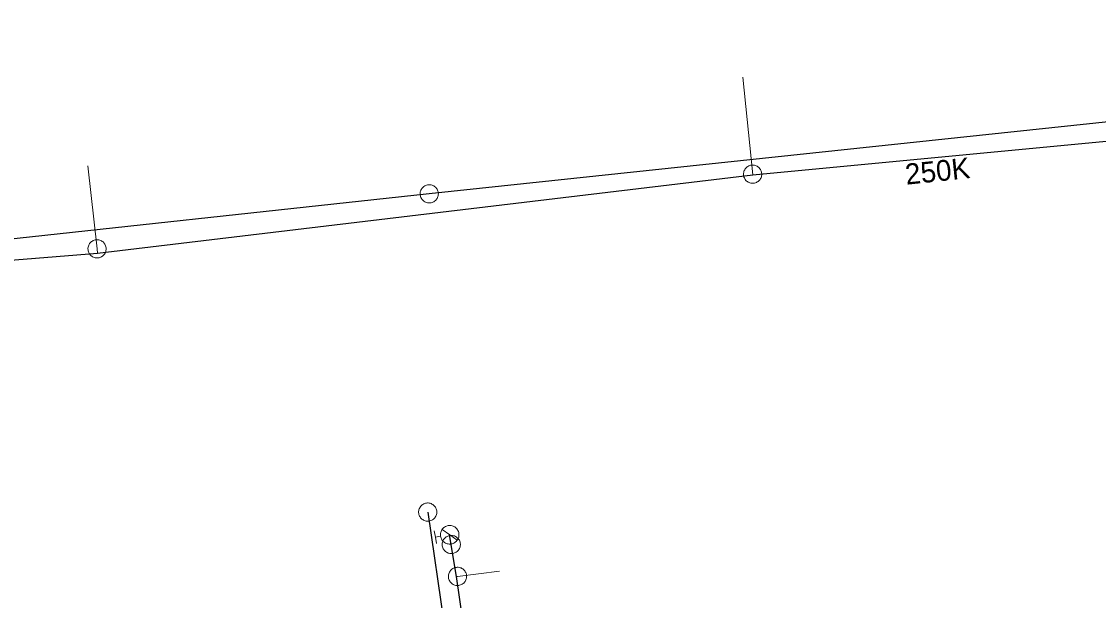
# Model space of a CAD drawing. Extents: x -741806 to -738704, y -1059275 to -1055387.
# Drawn here: x -740383.1 to -740331.3, y -1057576.9 to -1057549.1 of the extents above; entities that cross this region are included whole.
import ezdxf

# ---------------------------------------------------------------- set-up
doc = ezdxf.new("R2010")
doc.units = 0
doc.header["$LTSCALE"] = 0.4
for name, color, linetype, lineweight in [('2', 7, 'Continuous', 25), ('21', 7, 'Continuous', 13), ('3', 7, 'Continuous', 13), ('50', 7, 'Continuous', 13), ('51', 7, 'Continuous', 13), ('52', 7, 'Continuous', 25)]:
    doc.layers.add(name, color=color, linetype=linetype, lineweight=lineweight)
doc.layers.add('5', color=7, linetype='Continuous')

msp = doc.modelspace()

# ---------------------------------------------------------------- linework, layer by layer
at = {"layer": '2'}
msp.add_line((-740363.55, -1057572.7), (-740356.39, -1057622.03), dxfattribs=at)
msp.add_lwpolyline([(-740283.166, -1057549.12), (-740314.092, -1057552.159), (-740363.478, -1057557.404), (-740409.581, -1057562.408), (-740464.129, -1057568.401), (-740509.967, -1057572.304)], dxfattribs=at)
at = {"layer": '21'}
msp.add_line((-740347.938, -1057556.495), (-740348.421, -1057551.798), dxfattribs=at)
for points in [[(-740379.41, -1057560.259), (-740379.436, -1057560.046), (-740379.87, -1057556.058)], [(-740362.166, -1057575.796), (-740362.12, -1057575.79), (-740360.103, -1057575.534)]]:
    msp.add_lwpolyline(points, dxfattribs=at)
at = {"layer": '3'}
for points in [[(-740363.913, -1057557.449), (-740363.905, -1057557.494), (-740363.894, -1057557.538), (-740363.877, -1057557.581), (-740363.857, -1057557.621), (-740363.831, -1057557.66), (-740363.802, -1057557.696), (-740363.77, -1057557.728), (-740363.735, -1057557.757), (-740363.696, -1057557.781), (-740363.655, -1057557.802), (-740363.612, -1057557.819), (-740363.568, -1057557.831), (-740363.523, -1057557.837), (-740363.477, -1057557.84), (-740363.431, -1057557.838), (-740363.386, -1057557.831), (-740363.342, -1057557.818), (-740363.299, -1057557.802), (-740363.258, -1057557.781), (-740363.22, -1057557.756), (-740363.185, -1057557.727), (-740363.153, -1057557.695), (-740363.124, -1057557.659), (-740363.098, -1057557.621), (-740363.078, -1057557.58), (-740363.062, -1057557.537), (-740363.05, -1057557.493), (-740363.042, -1057557.447), (-740363.04, -1057557.402), (-740363.043, -1057557.356), (-740363.05, -1057557.311), (-740363.062, -1057557.267), (-740363.078, -1057557.224), (-740363.1, -1057557.183), (-740363.124, -1057557.145), (-740363.153, -1057557.109), (-740363.185, -1057557.077), (-740363.222, -1057557.048), (-740363.259, -1057557.024), (-740363.3, -1057557.003), (-740363.343, -1057556.986), (-740363.387, -1057556.974), (-740363.432, -1057556.967), (-740363.478, -1057556.965), (-740363.524, -1057556.967), (-740363.569, -1057556.974), (-740363.613, -1057556.986), (-740363.656, -1057557.003), (-740363.697, -1057557.024), (-740363.735, -1057557.049), (-740363.771, -1057557.078), (-740363.803, -1057557.11), (-740363.832, -1057557.146), (-740363.857, -1057557.184), (-740363.878, -1057557.225), (-740363.894, -1057557.268), (-740363.906, -1057557.312), (-740363.913, -1057557.358), (-740363.915, -1057557.403), (-740363.913, -1057557.448)], [(-740363.487, -1057573.133), (-740363.443, -1057573.124), (-740363.399, -1057573.11), (-740363.357, -1057573.092), (-740363.317, -1057573.07), (-740363.28, -1057573.043), (-740363.245, -1057573.013), (-740363.214, -1057572.979), (-740363.186, -1057572.943), (-740363.164, -1057572.903), (-740363.144, -1057572.862), (-740363.13, -1057572.818), (-740363.119, -1057572.773), (-740363.114, -1057572.728), (-740363.113, -1057572.683), (-740363.118, -1057572.637), (-740363.126, -1057572.592), (-740363.14, -1057572.548), (-740363.158, -1057572.506), (-740363.181, -1057572.466), (-740363.207, -1057572.429), (-740363.238, -1057572.395), (-740363.27, -1057572.364), (-740363.308, -1057572.336), (-740363.347, -1057572.312), (-740363.389, -1057572.293), (-740363.432, -1057572.279), (-740363.476, -1057572.268), (-740363.522, -1057572.263), (-740363.568, -1057572.263), (-740363.614, -1057572.267), (-740363.658, -1057572.276), (-740363.702, -1057572.289), (-740363.744, -1057572.307), (-740363.784, -1057572.33), (-740363.821, -1057572.356), (-740363.856, -1057572.386), (-740363.887, -1057572.42), (-740363.915, -1057572.457), (-740363.937, -1057572.496), (-740363.957, -1057572.537), (-740363.971, -1057572.581), (-740363.982, -1057572.626), (-740363.988, -1057572.671), (-740363.988, -1057572.717), (-740363.983, -1057572.762), (-740363.975, -1057572.808), (-740363.961, -1057572.851), (-740363.943, -1057572.893), (-740363.92, -1057572.933), (-740363.894, -1057572.971), (-740363.863, -1057573.005), (-740363.831, -1057573.036), (-740363.793, -1057573.063), (-740363.754, -1057573.087), (-740363.712, -1057573.106), (-740363.669, -1057573.121), (-740363.625, -1057573.131), (-740363.579, -1057573.136), (-740363.533, -1057573.137), (-740363.488, -1057573.133)]]:
    msp.add_lwpolyline(points, dxfattribs=at)
at = {"layer": '50'}
for p, q in [((-740363.234, -1057573.601), (-740363.183, -1057573.904)), ((-740362.495, -1057573.789), (-740362.854, -1057573.529)), ((-740362.495, -1057573.789), (-740362.13, -1057574.05)), ((-740362.936, -1057573.863), (-740363.183, -1057573.904)), ((-740363.133, -1057574.208), (-740363.183, -1057573.904))]:
    msp.add_line(p, q, dxfattribs=at)
msp.add_lwpolyline([(-740362.564, -1057573.35), (-740362.612, -1057573.361), (-740362.656, -1057573.374), (-740362.699, -1057573.394), (-740362.739, -1057573.418), (-740362.775, -1057573.443), (-740362.811, -1057573.476), (-740362.841, -1057573.511), (-740362.87, -1057573.549), (-740362.894, -1057573.588), (-740362.911, -1057573.632), (-740362.926, -1057573.676), (-740362.938, -1057573.721), (-740362.94, -1057573.768), (-740362.941, -1057573.815), (-740362.936, -1057573.861), (-740362.926, -1057573.906), (-740362.913, -1057573.949), (-740362.893, -1057573.993), (-740362.869, -1057574.033), (-740362.841, -1057574.072), (-740362.81, -1057574.106), (-740362.776, -1057574.137), (-740362.738, -1057574.165), (-740362.699, -1057574.187), (-740362.655, -1057574.208), (-740362.611, -1057574.223), (-740362.566, -1057574.231), (-740362.518, -1057574.238), (-740362.472, -1057574.235), (-740362.425, -1057574.233), (-740362.378, -1057574.223), (-740362.334, -1057574.207), (-740362.294, -1057574.189), (-740362.251, -1057574.166), (-740362.214, -1057574.137), (-740362.179, -1057574.107), (-740362.149, -1057574.072), (-740362.12, -1057574.035), (-740362.096, -1057573.992), (-740362.079, -1057573.951), (-740362.064, -1057573.905), (-740362.056, -1057573.86), (-740362.049, -1057573.815), (-740362.049, -1057573.765), (-740362.053, -1057573.72), (-740362.064, -1057573.675), (-740362.079, -1057573.631), (-740362.098, -1057573.587), (-740362.121, -1057573.547), (-740362.149, -1057573.508), (-740362.179, -1057573.475), (-740362.215, -1057573.442), (-740362.252, -1057573.416), (-740362.291, -1057573.392), (-740362.336, -1057573.375), (-740362.379, -1057573.358), (-740362.425, -1057573.348), (-740362.471, -1057573.346), (-740362.518, -1057573.346)], close=True, dxfattribs=at)
at = {"layer": '51'}
for points in [[(-740347.511, -1057556.404), (-740347.518, -1057556.36), (-740347.53, -1057556.316), (-740347.547, -1057556.273), (-740347.568, -1057556.233), (-740347.594, -1057556.195), (-740347.623, -1057556.159), (-740347.656, -1057556.127), (-740347.692, -1057556.099), (-740347.731, -1057556.075), (-740347.772, -1057556.055), (-740347.815, -1057556.039), (-740347.86, -1057556.027), (-740347.905, -1057556.02), (-740347.95, -1057556.019), (-740347.996, -1057556.022), (-740348.042, -1057556.03), (-740348.086, -1057556.042), (-740348.128, -1057556.059), (-740348.169, -1057556.081), (-740348.207, -1057556.107), (-740348.242, -1057556.136), (-740348.274, -1057556.168), (-740348.302, -1057556.205), (-740348.326, -1057556.243), (-740348.347, -1057556.285), (-740348.363, -1057556.328), (-740348.374, -1057556.371), (-740348.38, -1057556.417), (-740348.382, -1057556.463), (-740348.379, -1057556.509), (-740348.371, -1057556.553), (-740348.359, -1057556.597), (-740348.341, -1057556.64), (-740348.32, -1057556.68), (-740348.295, -1057556.718), (-740348.265, -1057556.754), (-740348.232, -1057556.786), (-740348.197, -1057556.814), (-740348.158, -1057556.838), (-740348.117, -1057556.858), (-740348.074, -1057556.874), (-740348.029, -1057556.886), (-740347.984, -1057556.892), (-740347.938, -1057556.894), (-740347.892, -1057556.891), (-740347.847, -1057556.883), (-740347.803, -1057556.87), (-740347.761, -1057556.854), (-740347.72, -1057556.832), (-740347.682, -1057556.806), (-740347.647, -1057556.777), (-740347.615, -1057556.745), (-740347.587, -1057556.708), (-740347.562, -1057556.67), (-740347.542, -1057556.628), (-740347.526, -1057556.585), (-740347.515, -1057556.542), (-740347.509, -1057556.496), (-740347.507, -1057556.45), (-740347.51, -1057556.405)], [(-740379.488, -1057559.612), (-740379.532, -1057559.619), (-740379.576, -1057559.631), (-740379.619, -1057559.649), (-740379.659, -1057559.67), (-740379.697, -1057559.696), (-740379.733, -1057559.725), (-740379.764, -1057559.758), (-740379.793, -1057559.794), (-740379.817, -1057559.833), (-740379.837, -1057559.874), (-740379.853, -1057559.917), (-740379.864, -1057559.962), (-740379.871, -1057560.007), (-740379.872, -1057560.052), (-740379.869, -1057560.098), (-740379.861, -1057560.144), (-740379.849, -1057560.188), (-740379.832, -1057560.23), (-740379.809, -1057560.27), (-740379.784, -1057560.309), (-740379.754, -1057560.343), (-740379.722, -1057560.376), (-740379.685, -1057560.403), (-740379.647, -1057560.428), (-740379.605, -1057560.448), (-740379.562, -1057560.464), (-740379.519, -1057560.475), (-740379.472, -1057560.481), (-740379.427, -1057560.483), (-740379.381, -1057560.48), (-740379.337, -1057560.472), (-740379.293, -1057560.459), (-740379.25, -1057560.442), (-740379.21, -1057560.421), (-740379.172, -1057560.395), (-740379.136, -1057560.366), (-740379.105, -1057560.333), (-740379.076, -1057560.297), (-740379.052, -1057560.258), (-740379.032, -1057560.217), (-740379.016, -1057560.174), (-740379.005, -1057560.129), (-740378.999, -1057560.084), (-740378.997, -1057560.038), (-740379, -1057559.992), (-740379.008, -1057559.947), (-740379.021, -1057559.903), (-740379.037, -1057559.861), (-740379.06, -1057559.82), (-740379.085, -1057559.782), (-740379.115, -1057559.747), (-740379.147, -1057559.715), (-740379.184, -1057559.687), (-740379.222, -1057559.663), (-740379.264, -1057559.643), (-740379.307, -1057559.627), (-740379.35, -1057559.616), (-740379.397, -1057559.61), (-740379.442, -1057559.608), (-740379.487, -1057559.612)], [(-740362.493, -1057573.826), (-740362.537, -1057573.836), (-740362.58, -1057573.85), (-740362.622, -1057573.869), (-740362.661, -1057573.892), (-740362.698, -1057573.919), (-740362.733, -1057573.95), (-740362.762, -1057573.985), (-740362.79, -1057574.022), (-740362.811, -1057574.062), (-740362.83, -1057574.103), (-740362.844, -1057574.147), (-740362.853, -1057574.192), (-740362.858, -1057574.238), (-740362.858, -1057574.283), (-740362.852, -1057574.329), (-740362.843, -1057574.374), (-740362.828, -1057574.417), (-740362.809, -1057574.459), (-740362.785, -1057574.498), (-740362.758, -1057574.535), (-740362.727, -1057574.569), (-740362.694, -1057574.6), (-740362.656, -1057574.626), (-740362.617, -1057574.649), (-740362.574, -1057574.667), (-740362.53, -1057574.681), (-740362.486, -1057574.69), (-740362.44, -1057574.694), (-740362.394, -1057574.694), (-740362.348, -1057574.689), (-740362.304, -1057574.679), (-740362.261, -1057574.665), (-740362.219, -1057574.646), (-740362.18, -1057574.623), (-740362.143, -1057574.595), (-740362.109, -1057574.564), (-740362.079, -1057574.53), (-740362.051, -1057574.493), (-740362.03, -1057574.453), (-740362.011, -1057574.411), (-740361.997, -1057574.368), (-740361.988, -1057574.322), (-740361.984, -1057574.277), (-740361.983, -1057574.231), (-740361.989, -1057574.186), (-740361.998, -1057574.141), (-740362.014, -1057574.098), (-740362.032, -1057574.056), (-740362.056, -1057574.016), (-740362.083, -1057573.979), (-740362.114, -1057573.946), (-740362.147, -1057573.915), (-740362.185, -1057573.889), (-740362.224, -1057573.866), (-740362.267, -1057573.848), (-740362.311, -1057573.834), (-740362.355, -1057573.825), (-740362.401, -1057573.82), (-740362.447, -1057573.821), (-740362.492, -1057573.826)], [(-740361.686, -1057575.735), (-740361.694, -1057575.69), (-740361.706, -1057575.647), (-740361.724, -1057575.603), (-740361.745, -1057575.564), (-740361.771, -1057575.526), (-740361.801, -1057575.49), (-740361.834, -1057575.459), (-740361.87, -1057575.431), (-740361.909, -1057575.407), (-740361.95, -1057575.387), (-740361.993, -1057575.372), (-740362.038, -1057575.36), (-740362.083, -1057575.354), (-740362.129, -1057575.353), (-740362.175, -1057575.357), (-740362.22, -1057575.364), (-740362.264, -1057575.377), (-740362.306, -1057575.394), (-740362.347, -1057575.417), (-740362.385, -1057575.443), (-740362.419, -1057575.472), (-740362.451, -1057575.505), (-740362.479, -1057575.542), (-740362.503, -1057575.58), (-740362.523, -1057575.622), (-740362.539, -1057575.665), (-740362.549, -1057575.709), (-740362.555, -1057575.755), (-740362.557, -1057575.8), (-740362.554, -1057575.846), (-740362.545, -1057575.891), (-740362.532, -1057575.934), (-740362.515, -1057575.978), (-740362.494, -1057576.017), (-740362.468, -1057576.055), (-740362.438, -1057576.091), (-740362.405, -1057576.122), (-740362.369, -1057576.15), (-740362.33, -1057576.174), (-740362.289, -1057576.194), (-740362.245, -1057576.209), (-740362.201, -1057576.221), (-740362.156, -1057576.226), (-740362.11, -1057576.228), (-740362.064, -1057576.224), (-740362.019, -1057576.217), (-740361.975, -1057576.203), (-740361.933, -1057576.187), (-740361.892, -1057576.164), (-740361.854, -1057576.138), (-740361.82, -1057576.109), (-740361.788, -1057576.076), (-740361.76, -1057576.039), (-740361.736, -1057576.001), (-740361.716, -1057575.959), (-740361.7, -1057575.916), (-740361.69, -1057575.872), (-740361.683, -1057575.826), (-740361.682, -1057575.781), (-740361.686, -1057575.736)]]:
    msp.add_lwpolyline(points, dxfattribs=at)
at = {"layer": '52'}
for points in [[(-740501.975, -1057565.431), (-740498.884, -1057570.244), (-740497.519, -1057572.537), (-740481.265, -1057571.105), (-740444.131, -1057566.855), (-740420.085, -1057564.335), (-740405.726, -1057562.816), (-740391.932, -1057561.267), (-740379.41, -1057560.259), (-740347.938, -1057556.495), (-740327.93, -1057554.585), (-740327.193, -1057554.446), (-740306.52, -1057552.313), (-740284.403, -1057550.291), (-740281.57, -1057549.571)], [(-740359.399, -1057625.23), (-740355.557, -1057622.09), (-740357.41, -1057607.926), (-740361.855, -1057578.006), (-740362.166, -1057575.796), (-740362.5, -1057573.79)]]:
    msp.add_lwpolyline(points, dxfattribs=at)

# ---------------------------------------------------------------- texts
at = {"layer": '5'}
msp.add_text('250K', height=1, rotation=6, dxfattribs=at).set_placement((-740340.564, -1057556.966))

doc.saveas('drawing.dxf')
